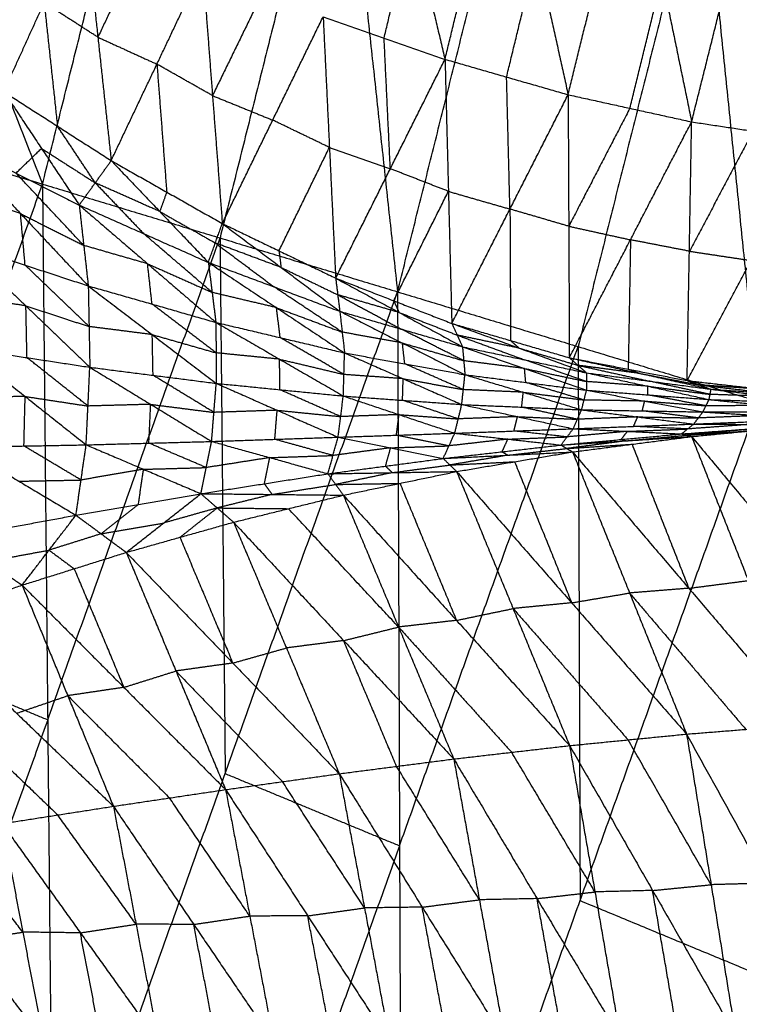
# Model space of a CAD drawing. Header units: millimetres. Extents: x -106 to 110, y -96 to 120.
# Tile 695 of 1020: x 85 to 91, y -20 to -12. Entities that reach past the tile are written whole.
import ezdxf

# ---------------------------------------------------------------- set-up
doc = ezdxf.new("R2010")
doc.units = ezdxf.units.MM
doc.header["$MEASUREMENT"] = 0
doc.layers.add('Default', color=7, linetype='Continuous', true_color=0x000000)

msp = doc.modelspace()

# ---------------------------------------------------------------- linework, layer by layer
at = {"layer": 'Default'}
for points in [[(81.235, -3.8414, 5.5886), (83.0862, -8.5499, 6.2709), (84.9374, -13.2583, 6.9532)], [(84.9374, -13.2583, 6.9532), (85.9729, -9.1241, 6.9532), (87.0085, -4.9899, 6.9532)], [(87.0085, -4.9899, 6.9532), (87.5065, -9.5893, 7.4488), (88.0046, -14.1887, 7.9444)], [(88.0046, -14.1887, 7.9444), (89.0784, -9.9019, 7.9444), (90.1521, -5.6152, 7.9444)], [(90.1521, -5.6152, 7.9444), (90.6383, -10.3751, 8.5305), (91.1244, -15.1351, 9.1165)], [(87.5065, -9.5893, 7.4488), (86.9888, -11.6564, 7.4488), (86.471, -13.7235, 7.4488)], [(87.8431, -9.7861, 2.2533), (88.1289, -10.9834, 2.8397), (88.4148, -12.1808, 3.426)], [(88.4148, -12.1808, 3.426), (88.6756, -11.1067, 2.9508), (88.9363, -10.0326, 2.4755)], [(88.9363, -10.0326, 2.4755), (89.2073, -11.2595, 3.1017), (89.4782, -12.4864, 3.728)], [(89.4782, -12.4864, 3.728), (89.7553, -11.3607, 3.2291), (90.0324, -10.235, 2.7302)], [(90.0324, -10.235, 2.7302), (90.2888, -11.4779, 3.3923), (90.5452, -12.7208, 4.0545)], [(90.6383, -10.3751, 8.5305), (90.1014, -12.5185, 8.5305), (89.5645, -14.6619, 8.5305)], [(90.5452, -12.7208, 4.0545), (90.8366, -11.5548, 3.5366), (91.1281, -10.3888, 3.0187)], [(84.6026, -12.4604, 3.9252), (84.9517, -11.692, 3.2984), (85.3008, -10.9236, 2.6716)], [(85.3008, -10.9236, 2.6716), (85.4158, -11.9895, 3.4616), (85.5307, -13.0555, 4.2516)], [(87.8884, -11.9967, 3.2881), (88.0087, -11.4901, 3.0639), (88.1289, -10.9834, 2.8397)], [(85.8109, -11.1564, 2.7849), (85.6133, -11.573, 3.1233), (85.4158, -11.9895, 3.4616)], [(88.9465, -12.3336, 3.577), (89.0769, -11.7966, 3.3394), (89.2073, -11.2595, 3.1017)], [(85.5307, -13.0555, 4.2516), (85.9259, -12.2224, 3.575), (86.321, -11.3893, 2.8983)], [(86.321, -11.3893, 2.8983), (86.4059, -12.4941, 3.7482), (86.4907, -13.5988, 4.5981)], [(90.0117, -12.6036, 3.8912), (90.1502, -12.0407, 3.6418), (90.2888, -11.4779, 3.3923)], [(79.3042, -11.5495, 5.5886), (82.1208, -12.4039, 6.2709), (84.9374, -13.2583, 6.9532)], [(86.8415, -11.601, 3.0243), (86.6237, -12.0476, 3.3863), (86.4059, -12.4941, 3.7482)], [(84.9517, -11.692, 3.2984), (85.0092, -12.225, 3.6934), (85.0667, -12.758, 4.0884)], [(85.4158, -11.9895, 3.4616), (85.1837, -11.8408, 3.38), (84.9517, -11.692, 3.2984)], [(86.4907, -13.5988, 4.5981), (86.9264, -12.7058, 3.8742), (87.362, -11.8127, 3.1502)], [(87.362, -11.8127, 3.1502), (87.4161, -12.9417, 4.0548), (87.4701, -14.0707, 4.9594)], [(87.362, -11.8127, 3.1502), (87.8884, -11.9967, 3.2881), (88.4148, -12.1808, 3.426)], [(85.4158, -11.9895, 3.4616), (85.6708, -12.106, 3.5183), (85.9259, -12.2224, 3.575)], [(87.9424, -13.1257, 4.1927), (87.9154, -12.5612, 3.7404), (87.8884, -11.9967, 3.2881)], [(85.9259, -12.2224, 3.575), (85.9683, -12.7748, 3.9999), (86.0107, -13.3272, 4.4248)], [(86.4059, -12.4941, 3.7482), (86.1659, -12.3583, 3.6616), (85.9259, -12.2224, 3.575)], [(87.4701, -14.0707, 4.9594), (87.9424, -13.1257, 4.1927), (88.4148, -12.1808, 3.426)], [(88.4148, -12.1808, 3.426), (88.444, -13.3212, 4.3812), (88.4733, -14.4617, 5.3364)], [(88.4148, -12.1808, 3.426), (88.9465, -12.3336, 3.577), (89.4782, -12.4864, 3.728)], [(88.9758, -13.4741, 4.5322), (88.9611, -12.9038, 4.0546), (88.9465, -12.3336, 3.577)], [(84.6026, -12.4604, 3.9252), (84.9286, -12.9499, 3.7766), (85.2546, -13.4394, 3.6281)], [(84.6026, -12.4604, 3.9252), (85.0667, -12.758, 4.0884), (85.5307, -13.0555, 4.2516)], [(86.4059, -12.4941, 3.7482), (86.6661, -12.5999, 3.8112), (86.9264, -12.7058, 3.8742)], [(88.4733, -14.4617, 5.3364), (88.9758, -13.4741, 4.5322), (89.4782, -12.4864, 3.728)], [(89.4782, -12.4864, 3.728), (89.4835, -13.6223, 4.7259), (89.4887, -14.7582, 5.7239)], [(89.4782, -12.4864, 3.728), (90.0117, -12.6036, 3.8912), (90.5452, -12.7208, 4.0545)], [(90.0117, -12.6036, 3.8912), (89.7476, -13.113, 4.3086), (89.4835, -13.6223, 4.7259)], [(87.4161, -12.9417, 4.0548), (87.1712, -12.8237, 3.9645), (86.9264, -12.7058, 3.8742)], [(89.4887, -14.7582, 5.7239), (90.0169, -13.7395, 4.8892), (90.5452, -12.7208, 4.0545)], [(90.506, -14.9555, 6.1175), (90.5256, -13.8381, 5.086), (90.5452, -12.7208, 4.0545)], [(90.5452, -12.7208, 4.0545), (91.0776, -12.8009, 4.2292), (91.61, -12.8811, 4.4038)], [(85.3927, -13.2475, 3.9398), (85.2297, -13.0027, 4.0141), (85.0667, -12.758, 4.0884)], [(91.0776, -12.8009, 4.2292), (90.8016, -13.3195, 4.6576), (90.5256, -13.8381, 5.086)], [(84.1628, -12.8888, 3.1215), (84.7087, -13.1641, 3.3748), (85.2546, -13.4394, 3.6281)], [(84.1628, -12.8888, 3.1215), (84.7478, -13.513, 3.2533), (85.3329, -14.1373, 3.3852)], [(90.506, -14.9555, 6.1175), (91.058, -13.9183, 5.2607), (91.61, -12.8811, 4.4038)], [(84.7087, -13.1641, 3.3748), (84.8187, -13.057, 3.5757), (84.9286, -12.9499, 3.7766)], [(84.9286, -12.9499, 3.7766), (85.1606, -13.0987, 3.8582), (85.3927, -13.2475, 3.9398)], [(86.9804, -13.8348, 4.7788), (87.1982, -13.3882, 4.4168), (87.4161, -12.9417, 4.0548)], [(87.4161, -12.9417, 4.0548), (87.6792, -13.0337, 4.1238), (87.9424, -13.1257, 4.1927)], [(85.2546, -13.4394, 3.6281), (85.3927, -13.2475, 3.9398), (85.5307, -13.0555, 4.2516)], [(85.5307, -13.0555, 4.2516), (85.9504, -13.4951, 4.1999), (86.3701, -13.9346, 4.1482)], [(85.5307, -13.0555, 4.2516), (86.0107, -13.3272, 4.4248), (86.4907, -13.5988, 4.5981)], [(85.2937, -13.7883, 3.5066), (85.0012, -13.4762, 3.4407), (84.7087, -13.1641, 3.3748)], [(88.444, -13.3212, 4.3812), (88.1932, -13.2235, 4.287), (87.9424, -13.1257, 4.1927)], [(82.0658, -21.2839, 6.9532), (83.5016, -17.2711, 6.9532), (84.9374, -13.2583, 6.9532)], [(84.9374, -13.2583, 6.9532), (84.9822, -17.8844, 7.4488), (85.027, -22.5105, 7.9444)], [(84.9374, -13.2583, 6.9532), (86.471, -13.7235, 7.4488), (88.0046, -14.1887, 7.9444)], [(85.3927, -13.2475, 3.9398), (85.6025, -13.4672, 3.914), (85.8123, -13.687, 3.8881)], [(85.9504, -13.4951, 4.1999), (85.6715, -13.3713, 4.0699), (85.3927, -13.2475, 3.9398)], [(84.7478, -13.513, 3.2533), (84.4751, -13.4237, 3.1104), (84.2024, -13.3343, 2.9674)], [(86.0107, -13.3272, 4.4248), (85.9806, -13.4111, 4.3124), (85.9504, -13.4951, 4.1999)], [(87.9717, -14.2662, 5.1479), (88.2079, -13.7937, 4.7646), (88.444, -13.3212, 4.3812)], [(88.444, -13.3212, 4.3812), (88.7099, -13.3977, 4.4567), (88.9758, -13.4741, 4.5322)], [(84.7875, -13.9585, 3.0993), (84.7677, -13.7358, 3.1763), (84.7478, -13.513, 3.2533)], [(84.7478, -13.513, 3.2533), (85.0208, -13.6507, 3.38), (85.2937, -13.7883, 3.5066)], [(85.2546, -13.4394, 3.6281), (85.2937, -13.7883, 3.5066), (85.3329, -14.1373, 3.3852)], [(85.2546, -13.4394, 3.6281), (85.8123, -13.687, 3.8881), (86.3701, -13.9346, 4.1482)], [(85.2546, -13.4394, 3.6281), (85.845, -13.9461, 3.795), (86.4353, -14.4527, 3.962)], [(85.9504, -13.4951, 4.1999), (86.1904, -13.6309, 4.2865), (86.4304, -13.7667, 4.3732)], [(88.9758, -13.4741, 4.5322), (88.9784, -14.042, 5.0312), (88.981, -14.6099, 5.5301)], [(89.4835, -13.6223, 4.7259), (89.2296, -13.5482, 4.6291), (88.9758, -13.4741, 4.5322)], [(86.3701, -13.9346, 4.1482), (86.4304, -13.7667, 4.3732), (86.4907, -13.5988, 4.5981)], [(86.4907, -13.5988, 4.5981), (86.9804, -13.8348, 4.7788), (87.4701, -14.0707, 4.9594)], [(86.4907, -13.5988, 4.5981), (86.9982, -13.978, 4.6359), (87.5056, -14.3572, 4.6737)], [(86.4027, -14.1937, 4.0551), (86.1075, -13.9403, 3.9716), (85.8123, -13.687, 3.8881)], [(89.4835, -13.6223, 4.7259), (89.7502, -13.6809, 4.8076), (90.0169, -13.7395, 4.8892)], [(84.9822, -17.8844, 7.4488), (85.7266, -15.8039, 7.4488), (86.471, -13.7235, 7.4488)], [(86.4304, -13.7667, 4.3732), (86.6841, -13.9563, 4.3921), (86.9379, -14.1459, 4.411)], [(86.9982, -13.978, 4.6359), (86.7143, -13.8724, 4.5045), (86.4304, -13.7667, 4.3732)], [(86.471, -13.7235, 7.4488), (86.4934, -16.0365, 7.6966), (86.5158, -18.3496, 7.9444)], [(90.0169, -13.7395, 4.8892), (90.0071, -14.2982, 5.4049), (89.9973, -14.8568, 5.9207)], [(90.5256, -13.8381, 5.086), (90.2713, -13.7888, 4.9876), (90.0169, -13.7395, 4.8892)], [(84.2421, -13.7798, 2.8133), (84.7875, -13.9585, 3.0993), (85.3329, -14.1373, 3.3852)], [(84.2421, -13.7798, 2.8133), (84.7942, -14.3099, 3.0931), (85.3464, -14.8401, 3.3729)], [(85.845, -13.9461, 3.795), (85.5693, -13.8672, 3.6508), (85.2937, -13.7883, 3.5066)], [(86.9804, -13.8348, 4.7788), (86.9893, -13.9064, 4.7074), (86.9982, -13.978, 4.6359)], [(90.5256, -13.8381, 5.086), (90.7918, -13.8782, 5.1733), (91.058, -13.9183, 5.2607)], [(85.8841, -14.295, 3.6736), (85.8645, -14.1205, 3.7343), (85.845, -13.9461, 3.795)], [(85.845, -13.9461, 3.795), (86.1238, -14.0699, 3.925), (86.4027, -14.1937, 4.0551)], [(86.3701, -13.9346, 4.1482), (86.4027, -14.1937, 4.0551), (86.4353, -14.4527, 3.962)], [(86.3701, -13.9346, 4.1482), (86.9379, -14.1459, 4.411), (87.5056, -14.3572, 4.6737)], [(86.3701, -13.9346, 4.1482), (86.9585, -14.3256, 4.3407), (87.5469, -14.7165, 4.5332)], [(85.3396, -14.4887, 3.379), (85.0635, -14.2236, 3.2391), (84.7875, -13.9585, 3.0993)], [(86.9982, -13.978, 4.6359), (87.243, -14.096, 4.7263), (87.4879, -14.214, 4.8166)], [(87.4701, -14.0707, 4.9594), (87.4879, -14.214, 4.8166), (87.5056, -14.3572, 4.6737)], [(87.4701, -14.0707, 4.9594), (87.9717, -14.2662, 5.1479), (88.4733, -14.4617, 5.3364)], [(87.4701, -14.0707, 4.9594), (88.0179, -14.3671, 5.0578), (88.5656, -14.6636, 5.1562)], [(85.027, -22.5105, 7.9444), (86.5158, -18.3496, 7.9444), (88.0046, -14.1887, 7.9444)], [(85.3329, -14.1373, 3.3852), (85.3396, -14.4887, 3.379), (85.3464, -14.8401, 3.3729)], [(85.3329, -14.1373, 3.3852), (85.8841, -14.295, 3.6736), (86.4353, -14.4527, 3.962)], [(85.3329, -14.1373, 3.3852), (85.8857, -14.5583, 3.6691), (86.4386, -14.9793, 3.9529)], [(86.9585, -14.3256, 4.3407), (86.6806, -14.2596, 4.1979), (86.4027, -14.1937, 4.0551)], [(87.5263, -14.5369, 4.6035), (87.2321, -14.3414, 4.5072), (86.9379, -14.1459, 4.411)], [(88.0046, -14.1887, 7.9444), (88.0218, -18.9734, 8.5305), (88.039, -23.7581, 9.1165)], [(88.0046, -14.1887, 7.9444), (89.5645, -14.6619, 8.5305), (91.1244, -15.1351, 9.1165)], [(84.7942, -14.3099, 3.0931), (84.5229, -14.2685, 2.9486), (84.2515, -14.2271, 2.8041)], [(87.4879, -14.214, 4.8166), (87.7618, -14.3622, 4.8658), (88.0356, -14.5104, 4.9149)], [(88.0179, -14.3671, 5.0578), (87.7529, -14.2905, 4.9372), (87.4879, -14.214, 4.8166)], [(87.9717, -14.2662, 5.1479), (87.9948, -14.3167, 5.1029), (88.0179, -14.3671, 5.0578)], [(84.8037, -14.7573, 3.0838), (84.7989, -14.5336, 3.0885), (84.7942, -14.3099, 3.0931)], [(84.7942, -14.3099, 3.0931), (85.0669, -14.3993, 3.2361), (85.3396, -14.4887, 3.379)], [(86.437, -14.716, 3.9574), (86.1605, -14.5055, 3.8155), (85.8841, -14.295, 3.6736)], [(86.9911, -14.5846, 4.2476), (86.9748, -14.4551, 4.2942), (86.9585, -14.3256, 4.3407)], [(86.9585, -14.3256, 4.3407), (87.2424, -14.4312, 4.4721), (87.5263, -14.5369, 4.6035)], [(87.5056, -14.3572, 4.6737), (87.5263, -14.5369, 4.6035), (87.5469, -14.7165, 4.5332)], [(87.5056, -14.3572, 4.6737), (88.0356, -14.5104, 4.9149), (88.5656, -14.6636, 5.1562)], [(87.5056, -14.3572, 4.6737), (88.0463, -14.6309, 4.8624), (88.587, -14.9045, 5.051)], [(88.0179, -14.3671, 5.0578), (88.2687, -14.4649, 5.152), (88.5195, -14.5626, 5.2463)], [(86.4353, -14.4527, 3.962), (86.437, -14.716, 3.9574), (86.4386, -14.9793, 3.9529)], [(86.4353, -14.4527, 3.962), (86.9858, -14.7707, 4.2433), (87.5362, -15.0887, 4.5245)], [(86.4353, -14.4527, 3.962), (86.9911, -14.5846, 4.2476), (87.5469, -14.7165, 4.5332)], [(85.8857, -14.5583, 3.6691), (85.6127, -14.5235, 3.524), (85.3396, -14.4887, 3.379)], [(88.0463, -14.6309, 4.8624), (87.7863, -14.5839, 4.7329), (87.5263, -14.5369, 4.6035)], [(88.5763, -14.784, 5.1036), (88.306, -14.6472, 5.0093), (88.0356, -14.5104, 4.9149)], [(88.4733, -14.4617, 5.3364), (88.5195, -14.5626, 5.2463), (88.5656, -14.6636, 5.1562)], [(88.4733, -14.4617, 5.3364), (88.981, -14.6099, 5.5301), (89.4887, -14.7582, 5.7239)], [(88.4733, -14.4617, 5.3364), (89.0551, -14.6751, 5.4848), (89.6369, -14.8884, 5.6331)], [(85.8925, -14.9097, 3.6629), (85.8891, -14.734, 3.666), (85.8857, -14.5583, 3.6691)], [(85.8857, -14.5583, 3.6691), (86.1614, -14.6371, 3.8132), (86.437, -14.716, 3.9574)], [(87.5415, -14.9026, 4.5289), (87.2663, -14.7436, 4.3882), (86.9911, -14.5846, 4.2476)], [(88.5195, -14.5626, 5.2463), (88.8104, -14.6693, 5.3205), (89.1013, -14.776, 5.3946)], [(89.0551, -14.6751, 5.4848), (88.7873, -14.6188, 5.3655), (88.5195, -14.5626, 5.2463)], [(88.981, -14.6099, 5.5301), (89.018, -14.6425, 5.5074), (89.0551, -14.6751, 5.4848)], [(84.2609, -14.6744, 2.7948), (84.7878, -15.0924, 3.1643), (85.3146, -15.5103, 3.5338)], [(84.2609, -14.6744, 2.7948), (84.8037, -14.7573, 3.0838), (85.3464, -14.8401, 3.3729)], [(88.0218, -18.9734, 8.5305), (88.7931, -16.8177, 8.5305), (89.5645, -14.6619, 8.5305)], [(88.0669, -14.8105, 4.7921), (88.0566, -14.7207, 4.8273), (88.0463, -14.6309, 4.8624)], [(88.0463, -14.6309, 4.8624), (88.3113, -14.7075, 4.983), (88.5763, -14.784, 5.1036)], [(88.5656, -14.6636, 5.1562), (88.5763, -14.784, 5.1036), (88.587, -14.9045, 5.051)], [(88.5656, -14.6636, 5.1562), (89.1013, -14.776, 5.3946), (89.6369, -14.8884, 5.6331)], [(88.5656, -14.6636, 5.1562), (89.1015, -14.8511, 5.3552), (89.6374, -15.0387, 5.5543)], [(89.0551, -14.6751, 5.4848), (89.309, -14.7492, 5.5816), (89.5628, -14.8233, 5.6785)], [(89.5645, -14.6619, 8.5305), (89.5731, -17.0542, 8.8235), (89.5817, -19.4466, 9.1165)], [(85.3305, -15.1752, 3.4533), (85.0671, -14.9662, 3.2686), (84.8037, -14.7573, 3.0838)], [(86.9858, -14.7707, 4.2433), (86.7114, -14.7433, 4.1003), (86.437, -14.716, 3.9574)], [(86.9874, -15.034, 4.2387), (86.9866, -14.9023, 4.241), (86.9858, -14.7707, 4.2433)], [(86.9858, -14.7707, 4.2433), (87.2636, -14.8366, 4.3861), (87.5415, -14.9026, 4.5289)], [(87.5362, -15.0887, 4.5245), (87.5415, -14.9026, 4.5289), (87.5469, -14.7165, 4.5332)], [(87.5469, -14.7165, 4.5332), (88.0531, -14.9394, 4.7868), (88.5594, -15.1622, 5.0403)], [(87.5469, -14.7165, 4.5332), (88.0669, -14.8105, 4.7921), (88.587, -14.9045, 5.051)], [(89.1015, -14.8511, 5.3552), (88.8389, -14.8176, 5.2294), (88.5763, -14.784, 5.1036)], [(89.6372, -14.9636, 5.5937), (89.3692, -14.8698, 5.4942), (89.1013, -14.776, 5.3946)], [(89.4887, -14.7582, 5.7239), (89.5628, -14.8233, 5.6785), (89.6369, -14.8884, 5.6331)], [(89.4887, -14.7582, 5.7239), (89.9973, -14.8568, 5.9207), (90.506, -14.9555, 6.1175)], [(89.4887, -14.7582, 5.7239), (90.1009, -14.8942, 5.9126), (90.713, -15.0301, 6.1014)], [(85.3146, -15.5103, 3.5338), (85.3305, -15.1752, 3.4533), (85.3464, -14.8401, 3.3729)], [(85.3464, -14.8401, 3.3729), (85.8724, -15.1606, 3.7226), (86.3984, -15.4812, 4.0724)], [(85.3464, -14.8401, 3.3729), (85.8925, -14.9097, 3.6629), (86.4386, -14.9793, 3.9529)], [(88.5732, -15.0334, 5.0457), (88.3201, -14.9219, 4.9189), (88.0669, -14.8105, 4.7921)], [(89.1122, -14.9716, 5.3027), (89.1069, -14.9114, 5.3289), (89.1015, -14.8511, 5.3552)], [(89.1015, -14.8511, 5.3552), (89.3694, -14.9074, 5.4745), (89.6372, -14.9636, 5.5937)], [(89.5628, -14.8233, 5.6785), (89.8689, -14.8913, 5.7729), (90.175, -14.9593, 5.8673)], [(90.1009, -14.8942, 5.9126), (89.8318, -14.8587, 5.7956), (89.5628, -14.8233, 5.6785)], [(89.9973, -14.8568, 5.9207), (90.0491, -14.8755, 5.9167), (90.1009, -14.8942, 5.9126)], [(86.4185, -15.2302, 4.0127), (86.1555, -15.07, 3.8378), (85.8925, -14.9097, 3.6629)], [(88.0531, -14.9394, 4.7868), (87.7973, -14.921, 4.6578), (87.5415, -14.9026, 4.5289)], [(88.0478, -15.1254, 4.7824), (88.0505, -15.0324, 4.7846), (88.0531, -14.9394, 4.7868)], [(88.0531, -14.9394, 4.7868), (88.3132, -14.9864, 4.9162), (88.5732, -15.0334, 5.0457)], [(88.5594, -15.1622, 5.0403), (88.5732, -15.0334, 5.0457), (88.587, -14.9045, 5.051)], [(88.587, -14.9045, 5.051), (89.0907, -15.0561, 5.2958), (89.5945, -15.2076, 5.5405)], [(88.587, -14.9045, 5.051), (89.1122, -14.9716, 5.3027), (89.6374, -15.0387, 5.5543)], [(89.6369, -14.8884, 5.6331), (89.6372, -14.9636, 5.5937), (89.6374, -15.0387, 5.5543)], [(89.6369, -14.8884, 5.6331), (90.1665, -15.0038, 5.8372), (90.6961, -15.1191, 6.0413)], [(89.6369, -14.8884, 5.6331), (90.175, -14.9593, 5.8673), (90.713, -15.0301, 6.1014)], [(90.1665, -15.0038, 5.8372), (89.9018, -14.9837, 5.7154), (89.6372, -14.9636, 5.5937)], [(90.1009, -14.8942, 5.9126), (90.3552, -14.9435, 6.011), (90.6095, -14.9928, 6.1094)], [(90.7045, -15.0746, 6.0713), (90.4398, -15.017, 5.9693), (90.175, -14.9593, 5.8673)], [(90.506, -14.9555, 6.1175), (90.6095, -14.9928, 6.1094), (90.713, -15.0301, 6.1014)], [(90.506, -14.9555, 6.1175), (91.0121, -15.0132, 6.3169), (91.5183, -15.071, 6.5163)], [(90.506, -14.9555, 6.1175), (91.1487, -15.0304, 6.3408), (91.7915, -15.1053, 6.564)], [(86.3984, -15.4812, 4.0724), (86.4185, -15.2302, 4.0127), (86.4386, -14.9793, 3.9529)], [(86.4386, -14.9793, 3.9529), (86.9646, -15.2118, 4.2798), (87.4906, -15.4442, 4.6067)], [(86.4386, -14.9793, 3.9529), (86.9874, -15.034, 4.2387), (87.5362, -15.0887, 4.5245)], [(87.5134, -15.2664, 4.5656), (87.2504, -15.1502, 4.4022), (86.9874, -15.034, 4.2387)], [(89.0907, -15.0561, 5.2958), (88.8319, -15.0447, 5.1707), (88.5732, -15.0334, 5.0457)], [(89.6159, -15.1232, 5.5474), (89.3641, -15.0474, 5.425), (89.1122, -14.9716, 5.3027)], [(89.5945, -15.2076, 5.5405), (89.6159, -15.1232, 5.5474), (89.6374, -15.0387, 5.5543)], [(89.6374, -15.0387, 5.5543), (90.1397, -15.1326, 5.7894), (90.6419, -15.2264, 6.0246)], [(89.6374, -15.0387, 5.5543), (90.1668, -15.0789, 5.7978), (90.6961, -15.1191, 6.0413)], [(90.1668, -15.0789, 5.7978), (90.1666, -15.0414, 5.8175), (90.1665, -15.0038, 5.8372)], [(90.1665, -15.0038, 5.8372), (90.4355, -15.0392, 5.9543), (90.7045, -15.0746, 6.0713)], [(90.6095, -14.9928, 6.1094), (90.9309, -15.0303, 6.2211), (91.2522, -15.0677, 6.3327)], [(91.1487, -15.0304, 6.3408), (90.8791, -15.0116, 6.2251), (90.6095, -14.9928, 6.1094)], [(90.6961, -15.1191, 6.0413), (90.7045, -15.0746, 6.0713), (90.713, -15.0301, 6.1014)], [(90.713, -15.0301, 6.1014), (91.238, -15.0931, 6.3091), (91.7629, -15.156, 6.5169)], [(90.713, -15.0301, 6.1014), (91.2522, -15.0677, 6.3327), (91.7915, -15.1053, 6.564)], [(84.7878, -15.0924, 3.1643), (84.519, -15.0974, 3.0306), (84.2503, -15.1025, 2.897)], [(84.7771, -15.5204, 3.2665), (84.7824, -15.3064, 3.2154), (84.7878, -15.0924, 3.1643)], [(84.7878, -15.0924, 3.1643), (85.0591, -15.1338, 3.3088), (85.3305, -15.1752, 3.4533)], [(87.4906, -15.4442, 4.6067), (87.5134, -15.2664, 4.5656), (87.5362, -15.0887, 4.5245)], [(87.5362, -15.0887, 4.5245), (88.0175, -15.2494, 4.8069), (88.4987, -15.4101, 5.0892)], [(87.5362, -15.0887, 4.5245), (88.0478, -15.1254, 4.7824), (88.5594, -15.1622, 5.0403)], [(88.039, -23.7581, 9.1165), (89.5817, -19.4466, 9.1165), (91.1244, -15.1351, 9.1165)], [(88.5291, -15.2861, 5.0648), (88.2884, -15.2058, 4.9236), (88.0478, -15.1254, 4.7824)], [(89.0769, -15.1849, 5.2904), (89.0838, -15.1205, 5.2931), (89.0907, -15.0561, 5.2958)], [(89.0907, -15.0561, 5.2958), (89.3533, -15.0896, 5.4216), (89.6159, -15.1232, 5.5474)], [(90.1397, -15.1326, 5.7894), (89.8778, -15.1279, 5.6684), (89.6159, -15.1232, 5.5474)], [(90.1182, -15.217, 5.7825), (90.1289, -15.1748, 5.786), (90.1397, -15.1326, 5.7894)], [(90.1397, -15.1326, 5.7894), (90.4043, -15.1527, 5.9112), (90.669, -15.1728, 6.0329)], [(90.669, -15.1728, 6.0329), (90.4179, -15.1258, 5.9153), (90.1668, -15.0789, 5.7978)], [(90.6419, -15.2264, 6.0246), (90.669, -15.1728, 6.0329), (90.6961, -15.1191, 6.0413)], [(90.6961, -15.1191, 6.0413), (91.1995, -15.1713, 6.2697), (91.703, -15.2234, 6.4982)], [(90.6961, -15.1191, 6.0413), (91.2295, -15.1376, 6.2791), (91.7629, -15.156, 6.5169)], [(91.238, -15.0931, 6.3091), (90.9713, -15.0839, 6.1902), (90.7045, -15.0746, 6.0713)], [(85.8724, -15.1606, 3.7226), (85.6014, -15.1679, 3.588), (85.3305, -15.1752, 3.4533)], [(85.8565, -15.4957, 3.8031), (85.8644, -15.3282, 3.7629), (85.8724, -15.1606, 3.7226)], [(85.8724, -15.1606, 3.7226), (86.1454, -15.1954, 3.8676), (86.4185, -15.2302, 4.0127)], [(86.9646, -15.2118, 4.2798), (86.6916, -15.221, 4.1462), (86.4185, -15.2302, 4.0127)], [(86.9445, -15.4627, 4.3396), (86.9545, -15.3372, 4.3097), (86.9646, -15.2118, 4.2798)], [(86.9646, -15.2118, 4.2798), (87.239, -15.2391, 4.4227), (87.5134, -15.2664, 4.5656)], [(88.4987, -15.4101, 5.0892), (88.5291, -15.2861, 5.0648), (88.5594, -15.1622, 5.0403)], [(88.5594, -15.1622, 5.0403), (89.0409, -15.2668, 5.3013), (89.5223, -15.3715, 5.5622)], [(88.5594, -15.1622, 5.0403), (89.0769, -15.1849, 5.2904), (89.5945, -15.2076, 5.5405)], [(89.5584, -15.2896, 5.5514), (89.3177, -15.2372, 5.4209), (89.0769, -15.1849, 5.2904)], [(89.5223, -15.3715, 5.5622), (89.5584, -15.2896, 5.5514), (89.5945, -15.2076, 5.5405)], [(89.5945, -15.2076, 5.5405), (90.079, -15.2691, 5.7835), (90.5636, -15.3307, 6.0265)], [(89.5945, -15.2076, 5.5405), (90.1182, -15.217, 5.7825), (90.6419, -15.2264, 6.0246)], [(90.6027, -15.2785, 6.0255), (90.3605, -15.2478, 5.904), (90.1182, -15.217, 5.7825)], [(91.1995, -15.1713, 6.2697), (90.9343, -15.172, 6.1513), (90.669, -15.1728, 6.0329)], [(88.0175, -15.2494, 4.8069), (87.7654, -15.2579, 4.6863), (87.5134, -15.2664, 4.5656)], [(87.9947, -15.4272, 4.848), (88.0061, -15.3383, 4.8274), (88.0175, -15.2494, 4.8069)], [(88.0175, -15.2494, 4.8069), (88.2733, -15.2678, 4.9358), (88.5291, -15.2861, 5.0648)], [(89.0409, -15.2668, 5.3013), (88.785, -15.2765, 5.183), (88.5291, -15.2861, 5.0648)], [(89.0105, -15.3908, 5.3257), (89.0257, -15.3288, 5.3135), (89.0409, -15.2668, 5.3013)], [(89.0409, -15.2668, 5.3013), (89.2996, -15.2782, 5.4263), (89.5584, -15.2896, 5.5514)], [(90.079, -15.2691, 5.7835), (89.8187, -15.2794, 5.6674), (89.5584, -15.2896, 5.5514)], [(90.043, -15.3511, 5.7944), (90.061, -15.3101, 5.7889), (90.079, -15.2691, 5.7835)], [(90.079, -15.2691, 5.7835), (90.3409, -15.2738, 5.9045), (90.6027, -15.2785, 6.0255)], [(90.5636, -15.3307, 6.0265), (90.6027, -15.2785, 6.0255), (90.6419, -15.2264, 6.0246)], [(90.5636, -15.3307, 6.0265), (91.0935, -15.3096, 6.2569), (91.6235, -15.2885, 6.4872)], [(91.1327, -15.2574, 6.2559), (90.8677, -15.268, 6.1407), (90.6027, -15.2785, 6.0255)], [(90.6419, -15.2264, 6.0246), (91.1724, -15.2249, 6.2614), (91.703, -15.2234, 6.4982)], [(90.6419, -15.2264, 6.0246), (91.1327, -15.2574, 6.2559), (91.6235, -15.2885, 6.4872)], [(88.4987, -15.4101, 5.0892), (89.0105, -15.3908, 5.3257), (89.5223, -15.3715, 5.5622)], [(89.4693, -15.4419, 5.5976), (89.2399, -15.4164, 5.4616), (89.0105, -15.3908, 5.3257)], [(89.4164, -15.5123, 5.6329), (89.4693, -15.4419, 5.5976), (89.5223, -15.3715, 5.5622)], [(89.5223, -15.3715, 5.5622), (90.043, -15.3511, 5.7944), (90.5636, -15.3307, 6.0265)], [(89.5223, -15.3715, 5.5622), (89.9898, -15.3938, 5.8101), (90.4572, -15.416, 6.058)], [(89.9898, -15.3938, 5.8101), (90.2501, -15.3836, 5.9262), (90.5104, -15.3733, 6.0423)], [(90.5104, -15.3733, 6.0423), (90.2767, -15.3622, 5.9183), (90.043, -15.3511, 5.7944)], [(90.4572, -15.416, 6.058), (90.5104, -15.3733, 6.0423), (90.5636, -15.3307, 6.0265)], [(90.4572, -15.416, 6.058), (91.0306, -15.3765, 6.3196), (91.604, -15.337, 6.5811)], [(90.4572, -15.416, 6.058), (90.9892, -15.3767, 6.2753), (91.5211, -15.3373, 6.4927)], [(91.0306, -15.3765, 6.3196), (90.7658, -15.402, 6.2211), (90.501, -15.4275, 6.1227)], [(90.501, -15.4275, 6.1227), (90.7877, -15.4077, 6.2535), (91.0744, -15.3879, 6.3843)], [(91.0423, -15.334, 6.2596), (90.7764, -15.3537, 6.1509), (90.5104, -15.3733, 6.0423)], [(90.5449, -15.4389, 6.1874), (91.0744, -15.3879, 6.3843), (91.604, -15.337, 6.5811)], [(90.5636, -15.3307, 6.0265), (91.0423, -15.334, 6.2596), (91.5211, -15.3373, 6.4927)], [(86.3984, -15.4812, 4.0724), (86.9445, -15.4627, 4.3396), (87.4906, -15.4442, 4.6067)], [(87.4468, -15.6023, 4.703), (87.1956, -15.5325, 4.5213), (86.9445, -15.4627, 4.3396)], [(87.4029, -15.7603, 4.7993), (87.4468, -15.6023, 4.703), (87.4906, -15.4442, 4.6067)], [(87.4906, -15.4442, 4.6067), (87.9947, -15.4272, 4.848), (88.4987, -15.4101, 5.0892)], [(87.4906, -15.4442, 4.6067), (87.9448, -15.5361, 4.9103), (88.3991, -15.6281, 5.214)], [(88.4489, -15.5191, 5.1516), (88.2218, -15.4731, 4.9998), (87.9947, -15.4272, 4.848)], [(88.3991, -15.6281, 5.214), (88.4489, -15.5191, 5.1516), (88.4987, -15.4101, 5.0892)], [(88.9575, -15.4612, 5.3611), (88.7032, -15.4902, 5.2563), (88.4489, -15.5191, 5.1516)], [(88.4987, -15.4101, 5.0892), (88.9575, -15.4612, 5.3611), (89.4164, -15.5123, 5.6329)], [(88.9077, -15.5702, 5.4234), (88.9326, -15.5157, 5.3923), (88.9575, -15.4612, 5.3611)], [(88.9575, -15.4612, 5.3611), (89.2134, -15.4516, 5.4793), (89.4693, -15.4419, 5.5976)], [(89.4164, -15.5123, 5.6329), (89.9368, -15.4642, 5.8455), (90.4572, -15.416, 6.058)], [(89.4164, -15.5123, 5.6329), (89.9806, -15.4756, 5.9102), (90.5449, -15.4389, 6.1874)], [(89.9806, -15.4756, 5.9102), (89.7235, -15.5088, 5.8194), (89.4665, -15.542, 5.7286)], [(89.9898, -15.3938, 5.8101), (89.7296, -15.4179, 5.7038), (89.4693, -15.4419, 5.5976)], [(89.5166, -15.5717, 5.8243), (90.0307, -15.5053, 6.0058), (90.5449, -15.4389, 6.1874)], [(89.9368, -15.4642, 5.8455), (89.9633, -15.429, 5.8278), (89.9898, -15.3938, 5.8101)], [(89.9368, -15.4642, 5.8455), (89.9587, -15.4699, 5.8778), (89.9806, -15.4756, 5.9102)], [(89.9806, -15.4756, 5.9102), (90.2408, -15.4516, 6.0164), (90.501, -15.4275, 6.1227)], [(90.4572, -15.416, 6.058), (90.501, -15.4275, 6.1227), (90.5449, -15.4389, 6.1874)], [(90.5449, -15.4389, 6.1874), (91.0348, -16.6828, 5.5197), (91.5248, -17.9268, 4.852)], [(90.5449, -15.4389, 6.1874), (91.5548, -16.6495, 5.7039), (92.5647, -17.8601, 5.2204)], [(84.2396, -15.5305, 2.9991), (84.7771, -15.5204, 3.2665), (85.3146, -15.5103, 3.5338)], [(84.2396, -15.5305, 2.9991), (84.733, -15.8243, 3.4478), (85.2265, -16.1181, 3.8964)], [(85.2705, -15.8142, 3.7151), (85.0238, -15.6673, 3.4908), (84.7771, -15.5204, 3.2665)], [(85.2265, -16.1181, 3.8964), (85.2705, -15.8142, 3.7151), (85.3146, -15.5103, 3.5338)], [(85.3146, -15.5103, 3.5338), (85.8565, -15.4957, 3.8031), (86.3984, -15.4812, 4.0724)], [(85.3146, -15.5103, 3.5338), (85.8102, -15.7212, 3.939), (86.3057, -15.9321, 4.3441)], [(86.352, -15.7066, 4.2082), (86.1043, -15.6012, 4.0057), (85.8565, -15.4957, 3.8031)], [(86.3057, -15.9321, 4.3441), (86.352, -15.7066, 4.2082), (86.3984, -15.4812, 4.0724)], [(86.3984, -15.4812, 4.0724), (86.9006, -15.6207, 4.4358), (87.4029, -15.7603, 4.7993)], [(87.9448, -15.5361, 4.9103), (87.6958, -15.5692, 4.8067), (87.4468, -15.6023, 4.703)], [(87.901, -15.6942, 5.0066), (87.9229, -15.6152, 4.9585), (87.9448, -15.5361, 4.9103)], [(87.9448, -15.5361, 4.9103), (88.1969, -15.5276, 5.031), (88.4489, -15.5191, 5.1516)], [(88.3991, -15.6281, 5.214), (88.9077, -15.5702, 5.4234), (89.4164, -15.5123, 5.6329)], [(88.9578, -15.5999, 5.5191), (89.2122, -15.571, 5.6239), (89.4665, -15.542, 5.7286)], [(89.4164, -15.5123, 5.6329), (89.4665, -15.542, 5.7286), (89.5166, -15.5717, 5.8243)], [(89.4665, -15.542, 5.7286), (89.7486, -15.5237, 5.8672), (90.0307, -15.5053, 6.0058)], [(90.0307, -15.5053, 6.0058), (90.2757, -16.1273, 5.672), (90.5207, -16.7492, 5.3381)], [(86.9006, -15.6207, 4.4358), (86.6263, -15.6637, 4.322), (86.352, -15.7066, 4.2082)], [(86.8543, -15.8462, 4.5717), (86.8775, -15.7335, 4.5038), (86.9006, -15.6207, 4.4358)], [(86.9006, -15.6207, 4.4358), (87.1737, -15.6115, 4.5694), (87.4468, -15.6023, 4.703)], [(87.4029, -15.7603, 4.7993), (87.901, -15.6942, 5.0066), (88.3991, -15.6281, 5.214)], [(88.3991, -15.6281, 5.214), (88.9578, -15.5999, 5.5191), (89.5166, -15.5717, 5.8243)], [(88.3991, -15.6281, 5.214), (88.457, -15.6845, 5.3513), (88.515, -15.741, 5.4887)], [(88.9578, -15.5999, 5.5191), (88.7074, -15.6422, 5.4352), (88.457, -15.6845, 5.3513)], [(88.515, -15.741, 5.4887), (89.0158, -15.6563, 5.6565), (89.5166, -15.5717, 5.8243)], [(88.9077, -15.5702, 5.4234), (88.9328, -15.585, 5.4713), (88.9578, -15.5999, 5.5191)], [(89.5166, -15.5717, 5.8243), (90.0092, -16.7902, 5.1716), (90.5018, -18.0086, 4.5189)], [(89.5166, -15.5717, 5.8243), (90.5207, -16.7492, 5.3381), (91.5248, -17.9268, 4.852)], [(85.8102, -15.7212, 3.939), (85.5403, -15.7677, 3.827), (85.2705, -15.8142, 3.7151)], [(85.7661, -16.0251, 4.1203), (85.7881, -15.8731, 4.0296), (85.8102, -15.7212, 3.939)], [(85.8102, -15.7212, 3.939), (86.0811, -15.7139, 4.0736), (86.352, -15.7066, 4.2082)], [(87.901, -15.6942, 5.0066), (87.93, -15.7224, 5.0753), (87.959, -15.7506, 5.144)], [(87.959, -15.7506, 5.144), (88.208, -15.7176, 5.2477), (88.457, -15.6845, 5.3513)], [(88.457, -15.6845, 5.3513), (88.7364, -15.6704, 5.5039), (89.0158, -15.6563, 5.6565)], [(89.0158, -15.6563, 5.6565), (89.2621, -16.2656, 5.3301), (89.5084, -16.8748, 5.0038)], [(84.733, -15.8243, 3.4478), (85.0018, -15.8192, 3.5815), (85.2705, -15.8142, 3.7151)], [(86.3057, -15.9321, 4.3441), (86.8543, -15.8462, 4.5717), (87.4029, -15.7603, 4.7993)], [(87.4029, -15.7603, 4.7993), (87.959, -15.7506, 5.144), (88.515, -15.741, 5.4887)], [(87.4029, -15.7603, 4.7993), (87.4699, -15.8526, 4.9884), (87.5369, -15.945, 5.1776)], [(87.959, -15.7506, 5.144), (87.7144, -15.8016, 5.0662), (87.4699, -15.8526, 4.9884)], [(87.5369, -15.945, 5.1776), (88.0259, -15.843, 5.3332), (88.515, -15.741, 5.4887)], [(88.515, -15.741, 5.4887), (89.0029, -16.9245, 4.8545), (89.4909, -18.108, 4.2204)], [(88.515, -15.741, 5.4887), (89.5084, -16.8748, 5.0038), (90.5018, -18.0086, 4.5189)], [(86.8543, -15.8462, 4.5717), (86.8878, -15.8924, 4.6663), (86.9213, -15.9385, 4.7608)], [(86.9213, -15.9385, 4.7608), (87.1956, -15.8956, 4.8746), (87.4699, -15.8526, 4.9884)], [(87.4699, -15.8526, 4.9884), (87.7479, -15.8478, 5.1608), (88.0259, -15.843, 5.3332)], [(88.0259, -15.843, 5.3332), (88.2699, -16.4347, 5.0161), (88.5139, -17.0265, 4.699)], [(85.2265, -16.1181, 3.8964), (85.7661, -16.0251, 4.1203), (86.3057, -15.9321, 4.3441)], [(85.6615, -16.4394, 4.624), (85.9836, -16.1857, 4.484), (86.3057, -15.9321, 4.3441)], [(86.3057, -15.9321, 4.3441), (86.4468, -16.0554, 4.6174), (86.5879, -16.1786, 4.8907)], [(86.3057, -15.9321, 4.3441), (86.9213, -15.9385, 4.7608), (87.5369, -15.945, 5.1776)], [(86.9213, -15.9385, 4.7608), (86.6841, -15.997, 4.6891), (86.4468, -16.0554, 4.6174)], [(86.5879, -16.1786, 4.8907), (87.0624, -16.0618, 5.0342), (87.5369, -15.945, 5.1776)], [(87.5369, -15.945, 5.1776), (88.0135, -17.0842, 4.5664), (88.4901, -18.2235, 3.9552)], [(87.5369, -15.945, 5.1776), (88.5139, -17.0265, 4.699), (89.4909, -18.108, 4.2204)], [(85.7661, -16.0251, 4.1203), (85.6051, -16.1519, 4.1902), (85.444, -16.2787, 4.2602)], [(86.4468, -16.0554, 4.6174), (86.2152, -16.1206, 4.5507), (85.9836, -16.1857, 4.484)], [(86.1247, -16.309, 4.7573), (86.2858, -16.1822, 4.6874), (86.4468, -16.0554, 4.6174)], [(86.4468, -16.0554, 4.6174), (86.7546, -16.0586, 4.8258), (87.0624, -16.0618, 5.0342)], [(88.0135, -17.0842, 4.5664), (87.538, -16.573, 4.8003), (87.0624, -16.0618, 5.0342)], [(84.1641, -16.3138, 3.46), (84.6953, -16.2159, 3.6782), (85.2265, -16.1181, 3.8964)], [(84.7613, -16.7221, 4.3768), (84.9939, -16.4201, 4.1366), (85.2265, -16.1181, 3.8964)], [(85.2265, -16.1181, 3.8964), (85.444, -16.2787, 4.2602), (85.6615, -16.4394, 4.624)], [(85.444, -16.2787, 4.2602), (85.7138, -16.2322, 4.3721), (85.9836, -16.1857, 4.484)], [(85.6615, -16.4394, 4.624), (86.1247, -16.309, 4.7573), (86.5879, -16.1786, 4.8907)], [(86.5879, -16.1786, 4.8907), (87.0447, -17.2648, 4.3063), (87.5014, -18.351, 3.7219)], [(86.5879, -16.1786, 4.8907), (87.539, -17.2011, 4.423), (88.4901, -18.2235, 3.9552)], [(84.1641, -16.3138, 3.46), (84.4627, -16.518, 3.9184), (84.7613, -16.7221, 4.3768)], [(85.444, -16.2787, 4.2602), (85.219, -16.3494, 4.1984), (84.9939, -16.4201, 4.1366)], [(86.1247, -16.309, 4.7573), (86.3531, -16.8521, 4.4651), (86.5815, -17.3952, 4.1729)], [(84.4627, -16.518, 3.9184), (84.7283, -16.469, 4.0275), (84.9939, -16.4201, 4.1366)], [(84.7613, -16.7221, 4.3768), (85.2114, -16.5807, 4.5004), (85.6615, -16.4394, 4.624)], [(84.9939, -16.4201, 4.1366), (85.1027, -16.5004, 4.3185), (85.2114, -16.5807, 4.5004)], [(85.6615, -16.4394, 4.624), (86.0905, -17.4637, 4.0697), (86.5194, -18.488, 3.5154)], [(85.6615, -16.4394, 4.624), (86.5815, -17.3952, 4.1729), (87.5014, -18.351, 3.7219)], [(85.2114, -16.5807, 4.5004), (85.4259, -17.0929, 4.2233), (85.6404, -17.6051, 3.9461)], [(83.8774, -17.0254, 4.1452), (84.3194, -16.8737, 4.261), (84.7613, -16.7221, 4.3768)], [(84.7613, -16.7221, 4.3768), (85.1557, -17.6771, 3.8552), (85.5501, -18.6322, 3.3337)], [(84.7613, -16.7221, 4.3768), (85.6404, -17.6051, 3.9461), (86.5194, -18.488, 3.5154)], [(90.5207, -16.7492, 5.3381), (90.2649, -16.7697, 5.2548), (90.0092, -16.7902, 5.1716)], [(90.5207, -16.7492, 5.3381), (90.7778, -16.716, 5.4289), (91.0348, -16.6828, 5.5197)], [(89.5084, -16.8748, 5.0038), (89.7588, -16.8325, 5.0877), (90.0092, -16.7902, 5.1716)], [(90.0092, -16.7902, 5.1716), (90.5112, -17.3789, 4.9285), (91.0133, -17.9677, 4.6854)], [(89.5084, -16.8748, 5.0038), (89.2557, -16.8996, 4.9292), (89.0029, -16.9245, 4.8545)], [(88.5139, -17.0265, 4.699), (88.7584, -16.9755, 4.7768), (89.0029, -16.9245, 4.8545)], [(89.0029, -16.9245, 4.8545), (89.4996, -17.4914, 4.6121), (89.9963, -18.0583, 4.3696)], [(83.8774, -17.0254, 4.1452), (84.7138, -17.8288, 3.7394), (85.5501, -18.6322, 3.3337)], [(87.539, -17.2011, 4.423), (87.7763, -17.1427, 4.4947), (88.0135, -17.0842, 4.5664)], [(88.5139, -17.0265, 4.699), (88.2637, -17.0554, 4.6327), (88.0135, -17.0842, 4.5664)], [(88.0135, -17.0842, 4.5664), (88.502, -17.625, 4.3271), (88.9905, -18.1657, 4.0878)], [(87.539, -17.2011, 4.423), (87.2919, -17.2329, 4.3646), (87.0447, -17.2648, 4.3063)], [(87.9958, -18.2872, 3.8386), (87.7674, -17.7442, 4.1308), (87.539, -17.2011, 4.423)], [(83.5016, -17.2711, 6.9532), (84.2419, -17.5777, 7.201), (84.9822, -17.8844, 7.4488)], [(86.5815, -17.3952, 4.1729), (86.8131, -17.33, 4.2396), (87.0447, -17.2648, 4.3063)], [(86.5815, -17.3952, 4.1729), (86.336, -17.4294, 4.1213), (86.0905, -17.4637, 4.0697)], [(85.6404, -17.6051, 3.9461), (85.8654, -17.5344, 4.0079), (86.0905, -17.4637, 4.0697)], [(86.0905, -17.4637, 4.0697), (86.5504, -17.9416, 3.8442), (87.0104, -18.4195, 3.6186)], [(84.7138, -17.8288, 3.7394), (84.9347, -17.753, 3.7973), (85.1557, -17.6771, 3.8552)], [(85.6404, -17.6051, 3.9461), (85.398, -17.6411, 3.9007), (85.1557, -17.6771, 3.8552)], [(85.1557, -17.6771, 3.8552), (85.5953, -18.1186, 3.6399), (86.0348, -18.5601, 3.4245)], [(84.9822, -17.8844, 7.4488), (84.2643, -19.8908, 7.4488), (83.5464, -21.8972, 7.4488)], [(84.2328, -17.9036, 3.6584), (84.651, -18.3053, 3.4555), (85.0692, -18.707, 3.2527)], [(90.5018, -18.0086, 4.5189), (91.0133, -17.9677, 4.6854), (91.5248, -17.9268, 4.852)], [(89.4909, -18.108, 4.2204), (89.9963, -18.0583, 4.3696), (90.5018, -18.0086, 4.5189)], [(90.5018, -18.0086, 4.5189), (90.7133, -19.3097, 4.2348), (90.9249, -20.6108, 3.9506)], [(90.5018, -18.0086, 4.5189), (91.2115, -19.2959, 4.3942), (91.9212, -20.5832, 4.2694)], [(88.4901, -18.2235, 3.9552), (88.9905, -18.1657, 4.0878), (89.4909, -18.108, 4.2204)], [(89.4909, -18.108, 4.2204), (89.71, -19.3719, 3.944), (89.9291, -20.6358, 3.6677)], [(89.4909, -18.108, 4.2204), (90.2079, -19.3594, 4.0855), (90.9249, -20.6108, 3.9506)], [(90.7133, -19.3097, 4.2348), (90.3548, -18.684, 4.3022), (89.9963, -18.0583, 4.3696)], [(89.71, -19.3719, 3.944), (89.3502, -18.7688, 4.0159), (88.9905, -18.1657, 4.0878)], [(87.5014, -18.351, 3.7219), (87.9958, -18.2872, 3.8386), (88.4901, -18.2235, 3.9552)], [(88.4901, -18.2235, 3.9552), (88.7117, -19.4398, 3.688), (88.9332, -20.6561, 3.4208)], [(88.4901, -18.2235, 3.9552), (89.2096, -19.4296, 3.8115), (89.9291, -20.6358, 3.6677)], [(86.5158, -18.3496, 7.9444), (87.2688, -18.6615, 8.2375), (88.0218, -18.9734, 8.5305)], [(86.5194, -18.488, 3.5154), (87.0104, -18.4195, 3.6186), (87.5014, -18.351, 3.7219)], [(87.5014, -18.351, 3.7219), (87.7192, -19.5099, 3.4649), (87.9371, -20.6688, 3.208)], [(87.5014, -18.351, 3.7219), (88.2173, -19.5035, 3.5713), (88.9332, -20.6561, 3.4208)], [(88.7117, -19.4398, 3.688), (88.3537, -18.8635, 3.7633), (87.9958, -18.2872, 3.8386)], [(87.7192, -19.5099, 3.4649), (87.3648, -18.9647, 3.5418), (87.0104, -18.4195, 3.6186)], [(85.5501, -18.6322, 3.3337), (86.0348, -18.5601, 3.4245), (86.5194, -18.488, 3.5154)], [(86.5194, -18.488, 3.5154), (86.7284, -19.5805, 3.2699), (86.9373, -20.6731, 3.0245)], [(86.5194, -18.488, 3.5154), (87.2282, -19.5784, 3.3617), (87.9371, -20.6688, 3.208)], [(86.7284, -19.5805, 3.2699), (86.3816, -19.0703, 3.3472), (86.0348, -18.5601, 3.4245)], [(84.5882, -18.7818, 3.1717), (85.0692, -18.707, 3.2527), (85.5501, -18.6322, 3.3337)], [(85.7456, -19.6506, 3.1006), (85.4074, -19.1788, 3.1766), (85.0692, -18.707, 3.2527)], [(85.5501, -18.6322, 3.3337), (85.7456, -19.6506, 3.1006), (85.941, -20.669, 2.8675)], [(85.5501, -18.6322, 3.3337), (86.2437, -19.6526, 3.1791), (86.9373, -20.6731, 3.0245)], [(84.5882, -18.7818, 3.1717), (84.7673, -19.7191, 2.9519), (84.9464, -20.6564, 2.7322)], [(84.5882, -18.7818, 3.1717), (85.2646, -19.7254, 3.0196), (85.941, -20.669, 2.8675)], [(84.7673, -19.7191, 2.9519), (84.4397, -19.2883, 3.0256), (84.1121, -18.8575, 3.0992)], [(83.6361, -18.9333, 3.0268), (84.2912, -19.7948, 2.8795), (84.9464, -20.6564, 2.7322)], [(88.0218, -18.9734, 8.5305), (87.2774, -21.0538, 8.5305), (86.533, -23.1343, 8.5305)], [(91.2115, -19.2959, 4.3942), (90.9624, -19.3028, 4.3145), (90.7133, -19.3097, 4.2348)], [(89.2096, -19.4296, 3.8115), (89.4598, -19.4008, 3.8777), (89.71, -19.3719, 3.944)], [(90.2079, -19.3594, 4.0855), (89.9589, -19.3656, 4.0148), (89.71, -19.3719, 3.944)], [(90.2079, -19.3594, 4.0855), (90.4606, -19.3345, 4.1601), (90.7133, -19.3097, 4.2348)], [(90.427, -20.6233, 3.8092), (90.3174, -19.9913, 3.9473), (90.2079, -19.3594, 4.0855)], [(88.2173, -19.5035, 3.5713), (88.4645, -19.4717, 3.6297), (88.7117, -19.4398, 3.688)], [(89.2096, -19.4296, 3.8115), (88.9606, -19.4347, 3.7497), (88.7117, -19.4398, 3.688)], [(89.4311, -20.6459, 3.5442), (89.3204, -20.0378, 3.6778), (89.2096, -19.4296, 3.8115)], [(89.5817, -19.4466, 9.1165), (91.1111, -20.0801, 9.8417), (92.6405, -20.7136, 10.5669)], [(87.2282, -19.5784, 3.3617), (87.4737, -19.5442, 3.4133), (87.7192, -19.5099, 3.4649)], [(88.2173, -19.5035, 3.5713), (87.9683, -19.5067, 3.5181), (87.7192, -19.5099, 3.4649)], [(88.4352, -20.6624, 3.3144), (88.3262, -20.083, 3.4429), (88.2173, -19.5035, 3.5713)], [(86.2437, -19.6526, 3.1791), (86.486, -19.6166, 3.2245), (86.7284, -19.5805, 3.2699)], [(87.2282, -19.5784, 3.3617), (86.9783, -19.5795, 3.3158), (86.7284, -19.5805, 3.2699)], [(87.4372, -20.6709, 3.1162), (87.3327, -20.1247, 3.2389), (87.2282, -19.5784, 3.3617)], [(84.2912, -19.7948, 2.8795), (84.5293, -19.7569, 2.9157), (84.7673, -19.7191, 2.9519)], [(85.2646, -19.7254, 3.0196), (85.016, -19.7222, 2.9858), (84.7673, -19.7191, 2.9519)], [(85.2646, -19.7254, 3.0196), (85.5051, -19.688, 3.0601), (85.7456, -19.6506, 3.1006)], [(85.4437, -20.6627, 2.7999), (85.3542, -20.194, 2.9097), (85.2646, -19.7254, 3.0196)], [(86.2437, -19.6526, 3.1791), (85.9947, -19.6516, 3.1398), (85.7456, -19.6506, 3.1006)], [(86.4392, -20.671, 2.946), (86.3415, -20.1618, 3.0625), (86.2437, -19.6526, 3.1791)]]:
    msp.add_open_spline(points, degree=2, dxfattribs=at)

doc.saveas('drawing.dxf')
